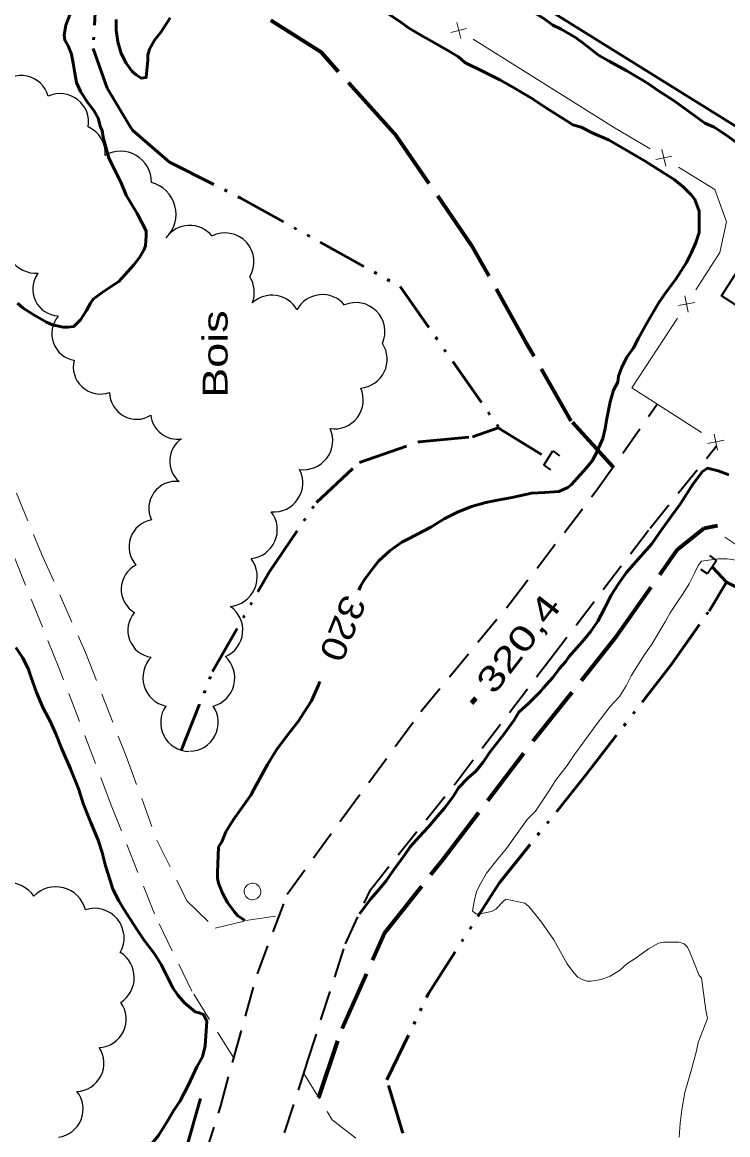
# Model space of a CAD drawing. Extents: x 240591 to 242335, y 5323482 to 5326937.
# Drawn here: x 241714.6 to 241799.5, y 5325645.2 to 5325779.2 of the extents above; entities that cross this region are included whole.
import ezdxf

# ---------------------------------------------------------------- set-up
doc = ezdxf.new("R2010")
doc.units = 0
doc.header["$LTSCALE"] = 1.2
for name, pattern in [('DASH_DOUBLE_DOT', [9.2, 5, -1.2, 0.3, -1.2, 0.3, -1.2]), ('LONG_DASHED', [7.5, 6, -1.5]), ('MEDIUM_DASHED', [4.5, 3, -1.5])]:
    doc.linetypes.add(name, pattern=pattern)
for name, color, linetype, lineweight in [('1', 7, 'Continuous', 53), ('19', 7, 'Continuous', 13), ('2', 7, 'Continuous', 13), ('21', 7, 'Continuous', 53), ('22', 7, 'LONG_DASHED', 70), ('26', 7, 'Continuous', 35), ('3', 7, 'Continuous', 140), ('31', 7, 'Continuous', 70), ('33', 7, 'Continuous', 40), ('36', 7, 'Continuous', 13), ('37', 7, 'Continuous', 13), ('4', 7, 'DASH_DOUBLE_DOT', 53), ('44', 7, 'Continuous', 25)]:
    doc.layers.add(name, color=color, linetype=linetype, lineweight=lineweight)

msp = doc.modelspace()

# ---------------------------------------------------------------- linework, layer by layer
at = {"layer": '1'}
for points in [[(241766.5, 5325786.7), (241768.5, 5325785.1), (241769.6, 5325784.4), (241770.7, 5325783.8), (241772.3, 5325782.7), (241774.5, 5325781.4), (241775.7, 5325780.7), (241777.4, 5325779.7), (241778.5, 5325778.9), (241779.5, 5325778.4), (241781.2, 5325777.4), (241782.3, 5325776.6), (241784, 5325775.3), (241785.2, 5325774.6), (241787.4, 5325773.4), (241789.9, 5325771.9), (241791.2, 5325771), (241793.1, 5325769.8), (241794.6, 5325768.7), (241796.8, 5325767.1), (241797.9, 5325766.6)], [(241720.7, 5325781.2), (241719.8, 5325778.9), (241719.6, 5325777.7), (241719.7, 5325777.1), (241720.1, 5325776.4), (241720.5, 5325775.4), (241720.7, 5325774.3), (241720.9, 5325773.1), (241721.1, 5325772), (241721.6, 5325770.9), (241722.5, 5325769.5), (241723.2, 5325768.6), (241723.7, 5325767.7), (241724, 5325766.6)], [(241732.4, 5325779.8), (241731.3, 5325778.1), (241730.5, 5325777.1), (241729.9, 5325776), (241729.7, 5325775.3), (241729.7, 5325774.7), (241729.5, 5325772.6), (241728.9, 5325772.5), (241728.3, 5325772.9), (241727.8, 5325773.3), (241727.1, 5325774.3), (241726.5, 5325775.5), (241726.1, 5325776.9), (241725.9, 5325778.3), (241725.9, 5325779.6)], [(241781.9, 5325766.6), (241780.9, 5325766.9), (241780.1, 5325767.4), (241777.7, 5325768.9), (241775.9, 5325770.1), (241773.4, 5325771.6), (241772.1, 5325772.3), (241770.1, 5325773.3), (241767.9, 5325774.4), (241767.1, 5325775.1), (241766.1, 5325775.7), (241764.5, 5325776.6), (241762.6, 5325777.7), (241761.2, 5325778.5), (241760.2, 5325779.2), (241758.6, 5325780.3)], [(241724, 5325766.6), (241724.2, 5325766.2), (241724.3, 5325765.4), (241725, 5325762.9), (241725.3, 5325762.3), (241726.5, 5325759.9), (241727.1, 5325758.4), (241727.8, 5325757.2), (241728.4, 5325756.2), (241729.5, 5325754.1), (241729.5, 5325753.5), (241729.4, 5325752.3), (241729.2, 5325751.8), (241728.7, 5325750.9), (241728, 5325750), (241727.3, 5325749.2), (241726.2, 5325748), (241725.3, 5325747.4), (241724.2, 5325746.7), (241723.1, 5325745.9), (241722.8, 5325745.4), (241722.3, 5325744.5), (241721.6, 5325743.4), (241720.8, 5325742.6), (241720.1, 5325742.5), (241719.5, 5325742.5), (241718.2, 5325742.8), (241717.5, 5325743.1), (241716.1, 5325743.9), (241714.7, 5325744.8), (241714, 5325745.4)], [(241784.5, 5325729.1), (241784.8, 5325730.3), (241785, 5325731.5), (241785.4, 5325733.5), (241785.8, 5325734.9), (241786.3, 5325735.9), (241786.4, 5325736.6), (241786.8, 5325737.7), (241787.4, 5325738.9), (241788.2, 5325740), (241788.8, 5325741.2), (241789.8, 5325743), (241791.2, 5325745.4), (241792.1, 5325746.7), (241793.3, 5325748.3), (241794.6, 5325750.3), (241795.2, 5325751.5), (241795.7, 5325752.7), (241796.1, 5325753.9), (241796.1, 5325754.5), (241796.1, 5325756.5), (241795.6, 5325757.9), (241795.2, 5325758.4), (241794.2, 5325759.4), (241793.1, 5325760.3), (241791.7, 5325761.2), (241789.6, 5325762.5), (241786.7, 5325764.2), (241785.2, 5325765.1), (241783.3, 5325765.9), (241781.9, 5325766.6)], [(241797.9, 5325766.6), (241799.3, 5325765.7), (241801.5, 5325764.1), (241803.1, 5325763.3), (241805.2, 5325761.9), (241805.9, 5325761.4), (241808.1, 5325759.8), (241808.9, 5325759.3), (241810.5, 5325758.6), (241811.9, 5325758), (241813, 5325757.5), (241813.9, 5325756.9), (241815, 5325756.6), (241815.6, 5325756.7), (241816.1, 5325757), (241817.3, 5325757.7), (241818.1, 5325758.6), (241818.9, 5325759.7), (241819.6, 5325760.9), (241820.5, 5325762.1), (241822.3, 5325764.8), (241823.6, 5325766.6)], [(241755.1, 5325710.8), (241755.3, 5325711.3), (241755.8, 5325712.1), (241756.9, 5325713.6), (241757.5, 5325714.3), (241758.9, 5325715.6), (241760.3, 5325716.6), (241761.1, 5325717), (241763.8, 5325718.4), (241765.4, 5325719.4), (241767, 5325720.2), (241768.7, 5325720.9), (241770.4, 5325721.4), (241772, 5325721.7), (241773.6, 5325722), (241775.9, 5325722.5), (241777.5, 5325722.6), (241779.2, 5325722.7), (241780.3, 5325723.2), (241780.7, 5325723.5), (241782.5, 5325725.5), (241783.2, 5325726.4), (241783.7, 5325727.3), (241784.5, 5325729.1)], [(241799.7, 5325724.7), (241798.4, 5325725.2), (241797.1, 5325725.5), (241796.5, 5325725.1), (241796.1, 5325724.6), (241795.3, 5325723.5), (241793.8, 5325721.2), (241792.8, 5325719.8), (241791.3, 5325717.7), (241790.4, 5325716.4), (241789.1, 5325714.9), (241787.3, 5325712.9), (241786.4, 5325711.6), (241785.5, 5325710.2), (241784.7, 5325708.6), (241783.9, 5325707.1), (241783, 5325705.8), (241782, 5325704.6), (241780.4, 5325702.8), (241780, 5325702.2), (241779.3, 5325701.4), (241778.5, 5325700.3), (241777.3, 5325699), (241777, 5325698.6), (241776.6, 5325698.2), (241775.6, 5325697.2), (241774.4, 5325696.1), (241773.8, 5325695.1), (241772.6, 5325693.5), (241770.9, 5325691.3), (241770.1, 5325690.1), (241769.2, 5325689), (241768.3, 5325688.2), (241767.1, 5325687), (241766.5, 5325686), (241765.4, 5325684.5), (241764.6, 5325683.6), (241763.5, 5325682.3), (241762.4, 5325681.1), (241761.3, 5325679.9), (241760.6, 5325678.9), (241759.3, 5325677.1)], [(241713.8, 5325703.9), (241714.6, 5325702.7), (241715.3, 5325701.4), (241715.6, 5325700.4), (241716.3, 5325698.5), (241717.1, 5325696.6), (241717.9, 5325695.1), (241718.6, 5325693.5), (241719.3, 5325691.8), (241720.4, 5325689.3), (241721.4, 5325686.8), (241721.9, 5325685.1), (241722.8, 5325682.9), (241723.7, 5325680.7), (241724.2, 5325679.2), (241724.6, 5325677.6), (241725.2, 5325675.7), (241725.5, 5325674.8)], [(241738.2, 5325679.9), (241738.6, 5325680.5), (241739.1, 5325681.7), (241740, 5325683.2), (241740.8, 5325684.3), (241742.1, 5325686.1), (241742.5, 5325686.9), (241744.1, 5325689.8), (241745.2, 5325691.6), (241746.5, 5325693.3), (241747.8, 5325695), (241748.9, 5325696.7), (241749.4, 5325697.5), (241750.2, 5325699.3), (241750.4, 5325699.8)], [(241741.4, 5325671), (241740.5, 5325671.6), (241740.1, 5325672.1), (241739.3, 5325673.2), (241738.7, 5325674.3), (241738.2, 5325675.5), (241738.1, 5325676.1), (241738.1, 5325676.8), (241738.2, 5325679.9)], [(241759.3, 5325677.1), (241758.4, 5325675.8), (241757.4, 5325674.6), (241756.5, 5325673.6), (241755.7, 5325672.5), (241755.2, 5325671.8)], [(241725.5, 5325674.8), (241726.2, 5325673.4), (241726.8, 5325672.4), (241728.4, 5325669.9), (241729.2, 5325668.7), (241730.5, 5325667), (241731.3, 5325665.7), (241731.9, 5325664.5), (241732.7, 5325662.9), (241733.3, 5325662), (241734.1, 5325661.1), (241735.4, 5325660), (241735.9, 5325659.9), (241736.4, 5325659.7), (241736.8, 5325658.9)], [(241736.8, 5325658.9), (241736.6, 5325655.9), (241736.3, 5325654.6), (241735.6, 5325653.4), (241734.6, 5325651.2), (241733.6, 5325649.3), (241732.8, 5325648.1), (241732.1, 5325646.9), (241731, 5325645.1), (241730.2, 5325644.2), (241729.1, 5325642.6), (241728.3, 5325641.4), (241727.8, 5325640.8), (241726.9, 5325640.1), (241725.4, 5325639.2), (241724.9, 5325639), (241724.3, 5325639), (241723, 5325639), (241720, 5325639), (241718.2, 5325639), (241717.7, 5325639.2), (241716.8, 5325639.6), (241716.2, 5325639.6), (241716.1, 5325639.6)]]:
    msp.add_lwpolyline(points, dxfattribs=at)
at = {"layer": '19', "linetype": 'MEDIUM_DASHED'}
for points in [[(241740, 5325654.5), (241735, 5325662.5), (241730.5, 5325671.8), (241725.3, 5325684.9), (241719, 5325701.4), (241711.3, 5325720.6), (241704.8, 5325737.8), (241699.2, 5325755.1), (241695.4, 5325766.6)], [(241698.6, 5325766.6), (241702.8, 5325754.3), (241707, 5325741.1), (241711.8, 5325727.5), (241716.9, 5325715.2), (241722.2, 5325703.3), (241727.1, 5325690.8), (241730.8, 5325680.7), (241734.4, 5325673.4), (241737.8, 5325670.1), (241741.5, 5325671), (241745.5, 5325671.6)], [(241838.4, 5325749.6), (241829.9, 5325736.5), (241821.9, 5325722.9), (241815.4, 5325714.4), (241811.6, 5325710.9), (241805.9, 5325712.7), (241802.2, 5325715.2), (241798.6, 5325717.6)], [(241748.5, 5325652.6), (241751.9, 5325647), (241761.4, 5325639.6), (241773.7, 5325631.1), (241783.7, 5325624.4), (241789, 5325621.5)]]:
    msp.add_lwpolyline(points, dxfattribs=at)
at = {"layer": '2'}
for points in [[(241800.8, 5325714.4), (241799.5, 5325714.6), (241798.4, 5325714.6), (241796.4, 5325714.3), (241796, 5325713.8), (241795.5, 5325712.8), (241794.9, 5325711.6), (241794.2, 5325710.4), (241793.4, 5325709.3), (241792.6, 5325708.1), (241792, 5325707), (241790.4, 5325704.3), (241789.5, 5325703), (241787.9, 5325700.5), (241787.3, 5325699.3), (241786.5, 5325698), (241785.4, 5325696.8), (241783.7, 5325694.6), (241782.1, 5325692.4), (241781.1, 5325691), (241780.2, 5325689.7), (241778.8, 5325687.9), (241778, 5325686.6), (241776.4, 5325684.2), (241775.4, 5325683.2), (241774.2, 5325681.5), (241772.9, 5325679.7), (241771.9, 5325678.5), (241770.5, 5325676.7), (241769.8, 5325675.5), (241769.3, 5325674.5), (241769, 5325673.3), (241768.8, 5325672.2), (241769.2, 5325671.8), (241769.7, 5325671.8), (241771.1, 5325672.1), (241771.6, 5325672.4), (241772.5, 5325673.3), (241772.8, 5325673.6)], [(241772.8, 5325673.6), (241775.1, 5325673.1), (241775.6, 5325672.7), (241776.3, 5325671.8), (241777.1, 5325670.8), (241778.6, 5325668.7), (241779.2, 5325667.6), (241780.2, 5325665.8), (241781, 5325664.7), (241781.5, 5325664.2), (241782, 5325663.9), (241782.6, 5325663.7), (241783.1, 5325663.7), (241784.3, 5325663.9), (241785.4, 5325664.3), (241786.5, 5325665), (241787.4, 5325665.8), (241788.5, 5325666.5), (241790, 5325667.6), (241791.2, 5325668.3), (241791.8, 5325668.4), (241792.5, 5325668.4), (241793.7, 5325668.4), (241794.3, 5325668.2), (241794.7, 5325667.8), (241795, 5325667.2), (241795.5, 5325665.9), (241796.1, 5325664.4), (241796.4, 5325664.1)], [(241796.4, 5325664.1), (241796.5, 5325663.2), (241796.9, 5325660.2), (241797.1, 5325659.2)], [(241797.1, 5325659.2), (241796, 5325656.3), (241795.8, 5325655.3), (241795.1, 5325652.8), (241794.4, 5325650.3), (241794, 5325648.2), (241793.8, 5325646.6), (241793.7, 5325644.9)]]:
    msp.add_lwpolyline(points, dxfattribs=at)
at = {"layer": '21', "linetype": 'MEDIUM_DASHED', "lineweight": 35}
for points in [[(241740, 5325654.3), (241742.9, 5325664.6), (241746.5, 5325674.2), (241753.1, 5325683.3), (241762.6, 5325696.2), (241773.3, 5325709.2), (241783.8, 5325722.9), (241791, 5325733.2)], [(241748.9, 5325653.9), (241753.5, 5325668.2), (241756.5, 5325674.7), (241766.7, 5325687.5), (241778, 5325702.3), (241790.2, 5325718.3), (241798.2, 5325728.2)], [(241730, 5325622.1), (241738.5, 5325648.7), (241740, 5325654.3)], [(241748.9, 5325654), (241740.6, 5325628.4)]]:
    msp.add_lwpolyline(points, dxfattribs=at)
at = {"layer": '22'}
for points in [[(241758.7, 5325766.6), (241750.6, 5325775.6), (241742.1, 5325781), (241735.6, 5325785.4), (241732.5, 5325789.7), (241731.4, 5325792.5)], [(241785.7, 5325725.7), (241780.7, 5325731.2), (241775.2, 5325740.8), (241768.7, 5325752.4), (241759.7, 5325765.5), (241758.7, 5325766.6)], [(241750.3, 5325649.7), (241753.1, 5325658), (241758.2, 5325669.5), (241765.2, 5325678.3), (241776.3, 5325692.9), (241786.2, 5325705.3), (241793.5, 5325715.7), (241796.7, 5325718.3), (241798.3, 5325718.6)]]:
    msp.add_lwpolyline(points, dxfattribs=at)
at = {"layer": '26'}
for p, q in [((241777.4, 5325725.9), (241778.5, 5325727.6)), ((241778.5, 5325727.6), (241779.3, 5325727)), ((241777.4, 5325725.9), (241778.2, 5325725.3)), ((241798.2, 5325714.4), (241797.1, 5325712.8)), ((241798.2, 5325714.4), (241797.4, 5325715)), ((241797.1, 5325712.8), (241796.3, 5325713.3))]:
    msp.add_line(p, q, dxfattribs=at)
at = {"layer": '3'}
msp.add_line((241768.7, 5325697.2), (241769.2, 5325697.8), dxfattribs=at)
at = {"layer": '31', "lineweight": 35}
msp.add_lwpolyline([(241802.8, 5325752.5), (241815.2, 5325744.6), (241811.9, 5325739.5), (241808.5, 5325741.7), (241807.8, 5325740.5), (241798.8, 5325746.3)], close=True, dxfattribs=at)
at = {"layer": '33'}
msp.add_lwpolyline([(241800.7, 5325766.6), (241768.6, 5325786.6), (241754.1, 5325797.1), (241754.8, 5325801.4), (241760.9, 5325812.1), (241771, 5325827.7), (241773.1, 5325828.8), (241777.3, 5325826.7), (241797.4, 5325813.7), (241822.1, 5325797.9), (241836.5, 5325788.8), (241827.4, 5325775.1), (241821.8, 5325766.6)], dxfattribs=at)
at = {"layer": '36'}
msp.add_ellipse((241742.303, 5325674.51), major_axis=(0.261, -0.965), ratio=0.99964, dxfattribs=at)
at = {"layer": '37'}
for p, q in [((241766.2, 5325778), (241768.1, 5325778.5)), ((241767.4, 5325777.3), (241766.9, 5325779.2)), ((241768.9, 5325777.2), (241785.8, 5325766.6)), ((241785.8, 5325766.6), (241790.2, 5325764)), ((241792.1, 5325761.9), (241791.6, 5325763.9)), ((241790.9, 5325762.7), (241792.8, 5325763.1)), ((241793.6, 5325761.8), (241798, 5325759.1)), ((241794.8, 5325744.3), (241794.4, 5325746.3)), ((241795.6, 5325745.5), (241793.6, 5325745.1)), ((241788, 5325735.2), (241793.5, 5325743.6)), ((241788, 5325735.2), (241796.4, 5325729.8)), ((241797.1, 5325728.5), (241799.1, 5325728.9)), ((241798.3, 5325727.7), (241797.9, 5325729.6))]:
    msp.add_line(p, q, dxfattribs=at)
msp.add_lwpolyline([(241795.7, 5325747), (241798.6, 5325751.5), (241799.4, 5325755.2), (241798, 5325759.1)], dxfattribs=at)
at = {"layer": '4'}
for points in [[(241725.4, 5325792.9), (241725.2, 5325792.9), (241723.6, 5325784.9), (241723.1, 5325776.1), (241724.8, 5325771.3), (241727.6, 5325766.6)], [(241727.6, 5325766.6), (241727.9, 5325766.2), (241732.3, 5325762.4), (241740.8, 5325758.1), (241760.1, 5325747.4), (241772, 5325730.4)], [(241733.7, 5325691.5), (241737.5, 5325701), (241744.3, 5325713), (241750, 5325721.4), (241755.2, 5325726.2), (241762.4, 5325728.7), (241768.8, 5325729.3), (241772, 5325730.4)], [(241772, 5325730.4), (241772, 5325730.3), (241777.9, 5325726.7)], [(241797.7, 5325713.6), (241799.4, 5325711.8), (241808.4, 5325707.3)], [(241760.4, 5325645.4), (241758.5, 5325651.8), (241763.5, 5325662.2), (241772, 5325675.5), (241782.5, 5325688.6), (241792.7, 5325701.8), (241797.3, 5325708.3), (241799.4, 5325711.8)], [(241729, 5325628.4), (241730, 5325632.4), (241734.4, 5325643.8), (241736.4, 5325650.8)]]:
    msp.add_lwpolyline(points, dxfattribs=at)
at = {"layer": '44'}
for centre, radius, start, end in [((241716.25, 5325752.702), 3.699, 155.78881, 273.41059), ((241750.72, 5325742.942), 3.489, 39.86936, 151.62285), ((241732.604, 5325700.288), 3.505, 135.8326, 257.90587)]:
    msp.add_arc(centre, radius, start, end, dxfattribs=at)
for centre, major_axis, ratio, start_param, end_param in [((241714.366, 5325769.394), (-2.921, -1.872), 0.98581, 2.8439417, 4.9959493), ((241719.115, 5325767.198), (2.788, 2.047), 0.995745, 5.4851323, 7.6446609), ((241721.091, 5325763.468), (-1.84, 2.954), 0.999646, 4.0782953, 5.3023028), ((241726.431, 5325760.021), (2.067, 3.058), 0.999244, 5.2872437, 7.4098589), ((241729.131, 5325756.122), (3.859, 0.897), 0.997276, 5.2515549, 7.3738469), ((241734.736, 5325751.287), (0.328, 3.47), 0.999031, 5.4882202, 7.3393509), ((241739.003, 5325750.385), (-3.111, 1.57), 0.999568, 3.0596722, 5.6466191), ((241719.027, 5325747.106), (-0.599, -3.184), 0.984877, 4.2746749, 6.4290068), ((241739.042, 5325746.681), (0.9, 3.364), 0.999269, 4.6074625, 5.5476432), ((241744.634, 5325742.876), (-2.96, -1.839), 0.999979, 3.1099182, 4.8999034), ((241754.777, 5325741.982), (0.493, 3.449), 0.999282, 4.4309054, 6.8328424), ((241721.323, 5325741.731), (-0.284, -3.227), 0.987765, 4.0871831, 6.2181581), ((241755.048, 5325738.635), (2.063, 2.8), 0.999354, 3.8611501, 5.9304796), ((241723.949, 5325737.676), (2.435, -2.135), 0.993086, 3.5904306, 5.789795), ((241728.349, 5325734.664), (-1.575, -2.856), 0.998956, 5.2201417, 7.3401686), ((241752.145, 5325733.744), (2.794, -2.105), 0.999979, 5.2188834, 7.3486564), ((241733.273, 5325732.227), (2.79, -1.637), 0.996348, 3.7782749, 5.3914369), ((241748.453, 5325728.85), (-1.399, 3.221), 0.999984, 2.5968487, 4.7220796), ((241735.547, 5325726.377), (-0.396, -3.212), 0.995244, 3.8556325, 5.7015494), ((241744.848, 5325723.761), (2.933, -1.949), 0.999868, 5.2199111, 7.3442917), ((241733.087, 5325720.666), (-2.544, 2.052), 0.998706, 5.2760626, 7.4007673), ((241741.784, 5325718.12), (2.963, -1.878), 0.999835, 5.3759886, 7.5009031), ((241730.706, 5325716.049), (-2.944, 1.452), 0.999739, 5.3470118, 7.4756581), ((241739.268, 5325712.437), (3.156, -1.746), 0.999632, 5.3181874, 7.4424726), ((241729.768, 5325710.932), (1.569, -2.881), 0.999994, 3.1173299, 5.2438962), ((241737.636, 5325705.993), (3.486, -0.294), 0.994483, 5.2121829, 7.3309926), ((241730.584, 5325705.984), (-3.173, -0.878), 0.999451, 5.3066342, 7.4336823), ((241736.657, 5325700.235), (3.414, -0.844), 0.999741, 5.2173641, 7.3475988), ((241734.728, 5325694.873), (1.031, -3.326), 0.999262, 3.8044303, 5.9614734), ((241734.704, 5325694.878), (-0.165, 3.472), 0.99897, 3.1054459, 5.264602), ((241712.936, 5325671.883), (-0.34, 3.656), 0.999515, 5.2174067, 7.3443684), ((241718.611, 5325671.397), (1.251, 3.456), 0.999558, 5.310641, 7.4330559), ((241723.265, 5325668.911), (2.821, 2.205), 0.996915, 5.1084255, 7.5031672), ((241724.473, 5325664.134), (-3.139, 1.732), 0.99953, 2.6623909, 4.6552222), ((241723.632, 5325659.155), (2.971, -1.777), 0.999504, 5.3082475, 7.436737), ((241721.019, 5325653.807), (3.02, -1.539), 0.999857, 5.2224462, 7.3472633), ((241718.507, 5325648.288), (3.153, -1.269), 0.998886, 5.2225084, 7.3449948)]:
    msp.add_ellipse(centre, major_axis=major_axis, ratio=ratio, start_param=start_param, end_param=end_param, dxfattribs=at)

# ---------------------------------------------------------------- texts
at = {"layer": '1', "width": 1.2}
msp.add_text('320', height=3, rotation=248.004, dxfattribs=at).set_placement((241753.3, 5325710.5))
at = {"layer": '3', "width": 1.35}
msp.add_text('320,4', height=3, rotation=52.438, dxfattribs=at).set_placement((241771.4, 5325698.1))
at = {"layer": '44', "width": 1.35}
msp.add_text('Bois', height=3, rotation=90, dxfattribs=at).set_placement((241739.3, 5325734))

doc.saveas('drawing.dxf')
